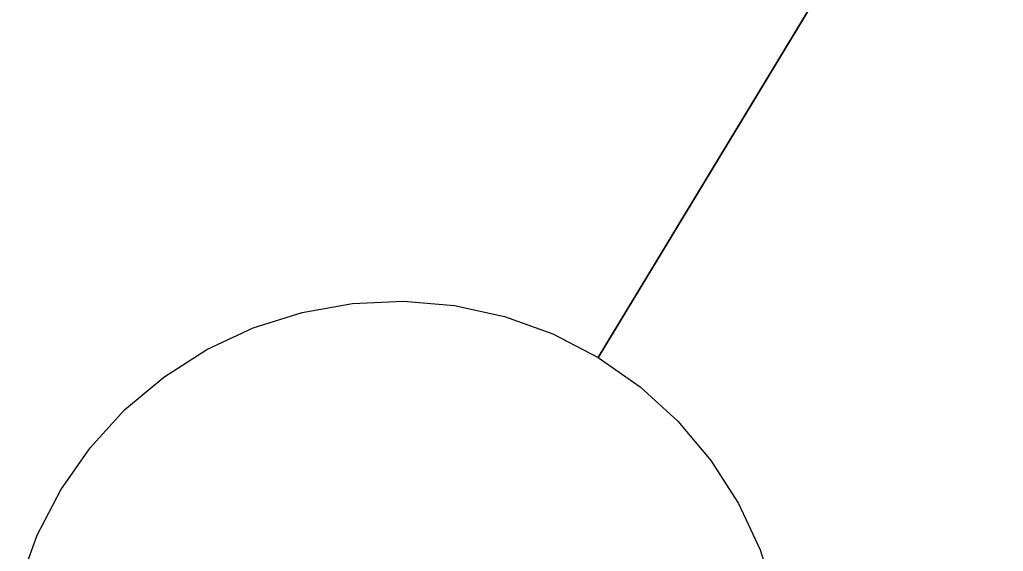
# Model space of a CAD drawing. Extents: x 6540402 to 6566579, y 5525343 to 5532423.
# Drawn here: x 6544579.9 to 6544580.528, y 5526292.11 to 5526292.45 of the extents above; entities that cross this region are included whole.
import ezdxf

# ---------------------------------------------------------------- set-up
doc = ezdxf.new("R2010")
doc.units = 0
doc.layers.add('IR_ps_geometria', color=7, linetype='Continuous')

msp = doc.modelspace()

# ---------------------------------------------------------------- linework, layer by layer
at = {"layer": 'IR_ps_geometria'}
for points in [[(6544579.90006, 5526292.08967), (6544579.9112, 5526292.12041), (6544579.92626, 5526292.14944), (6544579.94498, 5526292.17625), (6544579.96704, 5526292.2004), (6544579.99206, 5526292.22145), (6544580.01961, 5526292.23906), (6544580.04923, 5526292.25292), (6544580.08041, 5526292.2628), (6544580.1126, 5526292.26852), (6544580.14527, 5526292.26999), (6544580.17785, 5526292.26719), (6544580.20979, 5526292.26016), (6544580.24054, 5526292.24902), (6544580.26956, 5526292.23396), (6544580.39896, 5526292.44787), (6544580.52835, 5526292.66177)], [(6544579.90006, 5526292.08967), (6544579.9112, 5526292.12041), (6544579.92626, 5526292.14944), (6544579.94498, 5526292.17625), (6544579.96704, 5526292.2004), (6544579.99206, 5526292.22145), (6544580.01961, 5526292.23906), (6544580.04923, 5526292.25292), (6544580.08041, 5526292.2628), (6544580.1126, 5526292.26852), (6544580.14527, 5526292.26999), (6544580.17785, 5526292.26719), (6544580.20979, 5526292.26016), (6544580.24054, 5526292.24902), (6544580.26956, 5526292.23396), (6544580.39896, 5526292.44787), (6544580.52835, 5526292.66177)], [(6544579.90006, 5526292.08967), (6544579.9112, 5526292.12041), (6544579.92626, 5526292.14944), (6544579.94498, 5526292.17625), (6544579.96704, 5526292.2004), (6544579.99206, 5526292.22145), (6544580.01961, 5526292.23906), (6544580.04923, 5526292.25292), (6544580.08041, 5526292.2628), (6544580.1126, 5526292.26852), (6544580.14527, 5526292.26999), (6544580.17785, 5526292.26719), (6544580.20979, 5526292.26016), (6544580.24054, 5526292.24902), (6544580.26956, 5526292.23396), (6544580.39896, 5526292.44787), (6544580.52835, 5526292.66177)], [(6544579.90006, 5526292.08967), (6544579.9112, 5526292.12041), (6544579.92626, 5526292.14944), (6544579.94498, 5526292.17625), (6544579.96704, 5526292.2004), (6544579.99206, 5526292.22145), (6544580.01961, 5526292.23906), (6544580.04923, 5526292.25292), (6544580.08041, 5526292.2628), (6544580.1126, 5526292.26852), (6544580.14527, 5526292.26999), (6544580.17785, 5526292.26719), (6544580.20979, 5526292.26016), (6544580.24054, 5526292.24902), (6544580.26956, 5526292.23396), (6544580.39896, 5526292.44787), (6544580.52835, 5526292.66177)], [(6544579.90006, 5526292.08967), (6544579.9112, 5526292.12041), (6544579.92626, 5526292.14944), (6544579.94498, 5526292.17625), (6544579.96704, 5526292.2004), (6544579.99206, 5526292.22145), (6544580.01961, 5526292.23906), (6544580.04923, 5526292.25292), (6544580.08041, 5526292.2628), (6544580.1126, 5526292.26852), (6544580.14527, 5526292.26999), (6544580.17785, 5526292.26719), (6544580.20979, 5526292.26016), (6544580.24054, 5526292.24902), (6544580.26956, 5526292.23396), (6544580.39896, 5526292.44787), (6544580.52835, 5526292.66177)], [(6544579.90006, 5526292.08967), (6544579.9112, 5526292.12041), (6544579.92626, 5526292.14944), (6544579.94498, 5526292.17625), (6544579.96704, 5526292.2004), (6544579.99206, 5526292.22145), (6544580.01961, 5526292.23906), (6544580.04923, 5526292.25292), (6544580.08041, 5526292.2628), (6544580.1126, 5526292.26852), (6544580.14527, 5526292.26999), (6544580.17785, 5526292.26719), (6544580.20979, 5526292.26016), (6544580.24054, 5526292.24902), (6544580.26956, 5526292.23396), (6544580.39896, 5526292.44787), (6544580.52835, 5526292.66177)], [(6544579.90006, 5526292.08967), (6544579.9112, 5526292.12041), (6544579.92626, 5526292.14944), (6544579.94498, 5526292.17625), (6544579.96704, 5526292.2004), (6544579.99206, 5526292.22145), (6544580.01961, 5526292.23906), (6544580.04923, 5526292.25292), (6544580.08041, 5526292.2628), (6544580.1126, 5526292.26852), (6544580.14527, 5526292.26999), (6544580.17785, 5526292.26719), (6544580.20979, 5526292.26016), (6544580.24054, 5526292.24902), (6544580.26956, 5526292.23396), (6544580.39896, 5526292.44787), (6544580.52835, 5526292.66177)], [(6544579.90006, 5526292.08967), (6544579.9112, 5526292.12041), (6544579.92626, 5526292.14944), (6544579.94498, 5526292.17625), (6544579.96704, 5526292.2004), (6544579.99206, 5526292.22145), (6544580.01961, 5526292.23906), (6544580.04923, 5526292.25292), (6544580.08041, 5526292.2628), (6544580.1126, 5526292.26852), (6544580.14527, 5526292.26999), (6544580.17785, 5526292.26719), (6544580.20979, 5526292.26016), (6544580.24054, 5526292.24902), (6544580.26956, 5526292.23396), (6544580.39896, 5526292.44787), (6544580.52835, 5526292.66177)], [(6544579.90006, 5526292.08967), (6544579.9112, 5526292.12041), (6544579.92626, 5526292.14944), (6544579.94498, 5526292.17625), (6544579.96704, 5526292.2004), (6544579.99206, 5526292.22145), (6544580.01961, 5526292.23906), (6544580.04923, 5526292.25292), (6544580.08041, 5526292.2628), (6544580.1126, 5526292.26852), (6544580.14527, 5526292.26999), (6544580.17785, 5526292.26719), (6544580.20979, 5526292.26016), (6544580.24054, 5526292.24902), (6544580.26956, 5526292.23396), (6544580.39896, 5526292.44787), (6544580.52835, 5526292.66177)], [(6544579.90006, 5526292.08967), (6544579.9112, 5526292.12041), (6544579.92626, 5526292.14944), (6544579.94498, 5526292.17625), (6544579.96704, 5526292.2004), (6544579.99206, 5526292.22145), (6544580.01961, 5526292.23906), (6544580.04923, 5526292.25292), (6544580.08041, 5526292.2628), (6544580.1126, 5526292.26852), (6544580.14527, 5526292.26999), (6544580.17785, 5526292.26719), (6544580.20979, 5526292.26016), (6544580.24054, 5526292.24902), (6544580.26956, 5526292.23396), (6544580.39896, 5526292.44787), (6544580.52835, 5526292.66177)], [(6544579.90006, 5526292.08967), (6544579.9112, 5526292.12041), (6544579.92626, 5526292.14944), (6544579.94498, 5526292.17625), (6544579.96704, 5526292.2004), (6544579.99206, 5526292.22145), (6544580.01961, 5526292.23906), (6544580.04923, 5526292.25292), (6544580.08041, 5526292.2628), (6544580.1126, 5526292.26852), (6544580.14527, 5526292.26999), (6544580.17785, 5526292.26719), (6544580.20979, 5526292.26016), (6544580.24054, 5526292.24902), (6544580.26956, 5526292.23396), (6544580.39896, 5526292.44787), (6544580.52835, 5526292.66177)], [(6544579.90006, 5526292.08967), (6544579.9112, 5526292.12041), (6544579.92626, 5526292.14944), (6544579.94498, 5526292.17625), (6544579.96704, 5526292.2004), (6544579.99206, 5526292.22145), (6544580.01961, 5526292.23906), (6544580.04923, 5526292.25292), (6544580.08041, 5526292.2628), (6544580.1126, 5526292.26852), (6544580.14527, 5526292.26999), (6544580.17785, 5526292.26719), (6544580.20979, 5526292.26016), (6544580.24054, 5526292.24902), (6544580.26956, 5526292.23396), (6544580.39896, 5526292.44787), (6544580.52835, 5526292.66177)], [(6544579.90006, 5526292.08967), (6544579.9112, 5526292.12041), (6544579.92626, 5526292.14944), (6544579.94498, 5526292.17625), (6544579.96704, 5526292.2004), (6544579.99206, 5526292.22145), (6544580.01961, 5526292.23906), (6544580.04923, 5526292.25292), (6544580.08041, 5526292.2628), (6544580.1126, 5526292.26852), (6544580.14527, 5526292.26999), (6544580.17785, 5526292.26719), (6544580.20979, 5526292.26016), (6544580.24054, 5526292.24902), (6544580.26956, 5526292.23396), (6544580.39896, 5526292.44787), (6544580.52835, 5526292.66177)], [(6544579.90006, 5526292.08967), (6544579.9112, 5526292.12041), (6544579.92626, 5526292.14944), (6544579.94498, 5526292.17625), (6544579.96704, 5526292.2004), (6544579.99206, 5526292.22145), (6544580.01961, 5526292.23906), (6544580.04923, 5526292.25292), (6544580.08041, 5526292.2628), (6544580.1126, 5526292.26852), (6544580.14527, 5526292.26999), (6544580.17785, 5526292.26719), (6544580.20979, 5526292.26016), (6544580.24054, 5526292.24902), (6544580.26956, 5526292.23396), (6544580.39896, 5526292.44787), (6544580.52835, 5526292.66177)], [(6544579.90006, 5526292.08967), (6544579.9112, 5526292.12041), (6544579.92626, 5526292.14944), (6544579.94498, 5526292.17625), (6544579.96704, 5526292.2004), (6544579.99206, 5526292.22145), (6544580.01961, 5526292.23906), (6544580.04923, 5526292.25292), (6544580.08041, 5526292.2628), (6544580.1126, 5526292.26852), (6544580.14527, 5526292.26999), (6544580.17785, 5526292.26719), (6544580.20979, 5526292.26016), (6544580.24054, 5526292.24902), (6544580.26956, 5526292.23396), (6544580.39896, 5526292.44787), (6544580.52835, 5526292.66177)], [(6544579.90006, 5526292.08967), (6544579.9112, 5526292.12041), (6544579.92626, 5526292.14944), (6544579.94498, 5526292.17625), (6544579.96704, 5526292.2004), (6544579.99206, 5526292.22145), (6544580.01961, 5526292.23906), (6544580.04923, 5526292.25292), (6544580.08041, 5526292.2628), (6544580.1126, 5526292.26852), (6544580.14527, 5526292.26999), (6544580.17785, 5526292.26719), (6544580.20979, 5526292.26016), (6544580.24054, 5526292.24902), (6544580.26956, 5526292.23396), (6544580.39896, 5526292.44787), (6544580.52835, 5526292.66177)], [(6544579.90006, 5526292.08967), (6544579.9112, 5526292.12041), (6544579.92626, 5526292.14944), (6544579.94498, 5526292.17625), (6544579.96704, 5526292.2004), (6544579.99206, 5526292.22145), (6544580.01961, 5526292.23906), (6544580.04923, 5526292.25292), (6544580.08041, 5526292.2628), (6544580.1126, 5526292.26852), (6544580.14527, 5526292.26999), (6544580.17785, 5526292.26719), (6544580.20979, 5526292.26016), (6544580.24054, 5526292.24902), (6544580.26956, 5526292.23396), (6544580.39896, 5526292.44787), (6544580.52835, 5526292.66177)], [(6544579.90006, 5526292.08967), (6544579.9112, 5526292.12041), (6544579.92626, 5526292.14944), (6544579.94498, 5526292.17625), (6544579.96704, 5526292.2004), (6544579.99206, 5526292.22145), (6544580.01961, 5526292.23906), (6544580.04923, 5526292.25292), (6544580.08041, 5526292.2628), (6544580.1126, 5526292.26852), (6544580.14527, 5526292.26999), (6544580.17785, 5526292.26719), (6544580.20979, 5526292.26016), (6544580.24054, 5526292.24902), (6544580.26956, 5526292.23396), (6544580.39896, 5526292.44787), (6544580.52835, 5526292.66177)], [(6544579.90006, 5526292.08967), (6544579.9112, 5526292.12041), (6544579.92626, 5526292.14944), (6544579.94498, 5526292.17625), (6544579.96704, 5526292.2004), (6544579.99206, 5526292.22145), (6544580.01961, 5526292.23906), (6544580.04923, 5526292.25292), (6544580.08041, 5526292.2628), (6544580.1126, 5526292.26852), (6544580.14527, 5526292.26999), (6544580.17785, 5526292.26719), (6544580.20979, 5526292.26016), (6544580.24054, 5526292.24902), (6544580.26956, 5526292.23396), (6544580.39896, 5526292.44787), (6544580.52835, 5526292.66177)], [(6544579.90006, 5526292.08967), (6544579.9112, 5526292.12041), (6544579.92626, 5526292.14944), (6544579.94498, 5526292.17625), (6544579.96704, 5526292.2004), (6544579.99206, 5526292.22145), (6544580.01961, 5526292.23906), (6544580.04923, 5526292.25292), (6544580.08041, 5526292.2628), (6544580.1126, 5526292.26852), (6544580.14527, 5526292.26999), (6544580.17785, 5526292.26719), (6544580.20979, 5526292.26016), (6544580.24054, 5526292.24902), (6544580.26956, 5526292.23396), (6544580.39896, 5526292.44787), (6544580.52835, 5526292.66177)], [(6544579.90006, 5526292.08967), (6544579.9112, 5526292.12041), (6544579.92626, 5526292.14944), (6544579.94498, 5526292.17625), (6544579.96704, 5526292.2004), (6544579.99206, 5526292.22145), (6544580.01961, 5526292.23906), (6544580.04923, 5526292.25292), (6544580.08041, 5526292.2628), (6544580.1126, 5526292.26852), (6544580.14527, 5526292.26999), (6544580.17785, 5526292.26719), (6544580.20979, 5526292.26016), (6544580.24054, 5526292.24902), (6544580.26956, 5526292.23396), (6544580.39896, 5526292.44787), (6544580.52835, 5526292.66177)], [(6544579.90006, 5526292.08967), (6544579.9112, 5526292.12041), (6544579.92626, 5526292.14944), (6544579.94498, 5526292.17625), (6544579.96704, 5526292.2004), (6544579.99206, 5526292.22145), (6544580.01961, 5526292.23906), (6544580.04923, 5526292.25292), (6544580.08041, 5526292.2628), (6544580.1126, 5526292.26852), (6544580.14527, 5526292.26999), (6544580.17785, 5526292.26719), (6544580.20979, 5526292.26016), (6544580.24054, 5526292.24902), (6544580.26956, 5526292.23396), (6544580.39896, 5526292.44787), (6544580.52835, 5526292.66177)], [(6544579.90006, 5526292.08967), (6544579.9112, 5526292.12041), (6544579.92626, 5526292.14944), (6544579.94498, 5526292.17625), (6544579.96704, 5526292.2004), (6544579.99206, 5526292.22145), (6544580.01961, 5526292.23906), (6544580.04923, 5526292.25292), (6544580.08041, 5526292.2628), (6544580.1126, 5526292.26852), (6544580.14527, 5526292.26999), (6544580.17785, 5526292.26719), (6544580.20979, 5526292.26016), (6544580.24054, 5526292.24902), (6544580.26956, 5526292.23396), (6544580.39896, 5526292.44787), (6544580.52835, 5526292.66177)], [(6544579.90006, 5526292.08967), (6544579.9112, 5526292.12041), (6544579.92626, 5526292.14944), (6544579.94498, 5526292.17625), (6544579.96704, 5526292.2004), (6544579.99206, 5526292.22145), (6544580.01961, 5526292.23906), (6544580.04923, 5526292.25292), (6544580.08041, 5526292.2628), (6544580.1126, 5526292.26852), (6544580.14527, 5526292.26999), (6544580.17785, 5526292.26719), (6544580.20979, 5526292.26016), (6544580.24054, 5526292.24902), (6544580.26956, 5526292.23396), (6544580.39896, 5526292.44787), (6544580.52835, 5526292.66177)], [(6544579.90006, 5526292.08967), (6544579.9112, 5526292.12041), (6544579.92626, 5526292.14944), (6544579.94498, 5526292.17625), (6544579.96704, 5526292.2004), (6544579.99206, 5526292.22145), (6544580.01961, 5526292.23906), (6544580.04923, 5526292.25292), (6544580.08041, 5526292.2628), (6544580.1126, 5526292.26852), (6544580.14527, 5526292.26999), (6544580.17785, 5526292.26719), (6544580.20979, 5526292.26016), (6544580.24054, 5526292.24902), (6544580.26956, 5526292.23396), (6544580.39896, 5526292.44787), (6544580.52835, 5526292.66177)], [(6544579.90006, 5526292.08967), (6544579.9112, 5526292.12041), (6544579.92626, 5526292.14944), (6544579.94498, 5526292.17625), (6544579.96704, 5526292.2004), (6544579.99206, 5526292.22145), (6544580.01961, 5526292.23906), (6544580.04923, 5526292.25292), (6544580.08041, 5526292.2628), (6544580.1126, 5526292.26852), (6544580.14527, 5526292.26999), (6544580.17785, 5526292.26719), (6544580.20979, 5526292.26016), (6544580.24054, 5526292.24902), (6544580.26956, 5526292.23396), (6544580.39896, 5526292.44787), (6544580.52835, 5526292.66177)], [(6544579.90006, 5526292.08967), (6544579.9112, 5526292.12041), (6544579.92626, 5526292.14944), (6544579.94498, 5526292.17625), (6544579.96704, 5526292.2004), (6544579.99206, 5526292.22145), (6544580.01961, 5526292.23906), (6544580.04923, 5526292.25292), (6544580.08041, 5526292.2628), (6544580.1126, 5526292.26852), (6544580.14527, 5526292.26999), (6544580.17785, 5526292.26719), (6544580.20979, 5526292.26016), (6544580.24054, 5526292.24902), (6544580.26956, 5526292.23396), (6544580.39896, 5526292.44787), (6544580.52835, 5526292.66177)], [(6544579.90006, 5526292.08967), (6544579.9112, 5526292.12041), (6544579.92626, 5526292.14944), (6544579.94498, 5526292.17625), (6544579.96704, 5526292.2004), (6544579.99206, 5526292.22145), (6544580.01961, 5526292.23906), (6544580.04923, 5526292.25292), (6544580.08041, 5526292.2628), (6544580.1126, 5526292.26852), (6544580.14527, 5526292.26999), (6544580.17785, 5526292.26719), (6544580.20979, 5526292.26016), (6544580.24054, 5526292.24902), (6544580.26956, 5526292.23396), (6544580.39896, 5526292.44787), (6544580.52835, 5526292.66177)], [(6544579.90006, 5526292.08967), (6544579.9112, 5526292.12041), (6544579.92626, 5526292.14944), (6544579.94498, 5526292.17625), (6544579.96704, 5526292.2004), (6544579.99206, 5526292.22145), (6544580.01961, 5526292.23906), (6544580.04923, 5526292.25292), (6544580.08041, 5526292.2628), (6544580.1126, 5526292.26852), (6544580.14527, 5526292.26999), (6544580.17785, 5526292.26719), (6544580.20979, 5526292.26016), (6544580.24054, 5526292.24902), (6544580.26956, 5526292.23396), (6544580.39896, 5526292.44787), (6544580.52835, 5526292.66177)], [(6544579.90006, 5526292.08967), (6544579.9112, 5526292.12041), (6544579.92626, 5526292.14944), (6544579.94498, 5526292.17625), (6544579.96704, 5526292.2004), (6544579.99206, 5526292.22145), (6544580.01961, 5526292.23906), (6544580.04923, 5526292.25292), (6544580.08041, 5526292.2628), (6544580.1126, 5526292.26852), (6544580.14527, 5526292.26999), (6544580.17785, 5526292.26719), (6544580.20979, 5526292.26016), (6544580.24054, 5526292.24902), (6544580.26956, 5526292.23396), (6544580.39896, 5526292.44787), (6544580.52835, 5526292.66177)], [(6544580.52835, 5526292.66177), (6544580.26956, 5526292.23396), (6544580.29638, 5526292.21524), (6544580.32052, 5526292.19318), (6544580.34157, 5526292.16816), (6544580.35918, 5526292.1406), (6544580.37304, 5526292.11098), (6544580.38292, 5526292.07981)], [(6544580.52835, 5526292.66177), (6544580.26956, 5526292.23396), (6544580.29638, 5526292.21524), (6544580.32052, 5526292.19318), (6544580.34157, 5526292.16816), (6544580.35918, 5526292.1406), (6544580.37304, 5526292.11098), (6544580.38292, 5526292.07981)], [(6544580.52835, 5526292.66177), (6544580.26956, 5526292.23396), (6544580.29638, 5526292.21524), (6544580.32052, 5526292.19318), (6544580.34157, 5526292.16816), (6544580.35918, 5526292.1406), (6544580.37304, 5526292.11098), (6544580.38292, 5526292.07981)], [(6544580.52835, 5526292.66177), (6544580.26956, 5526292.23396), (6544580.29638, 5526292.21524), (6544580.32052, 5526292.19318), (6544580.34157, 5526292.16816), (6544580.35918, 5526292.1406), (6544580.37304, 5526292.11098), (6544580.38292, 5526292.07981)], [(6544580.52835, 5526292.66177), (6544580.26956, 5526292.23396), (6544580.29638, 5526292.21524), (6544580.32052, 5526292.19318), (6544580.34157, 5526292.16816), (6544580.35918, 5526292.1406), (6544580.37304, 5526292.11098), (6544580.38292, 5526292.07981)], [(6544580.52835, 5526292.66177), (6544580.26956, 5526292.23396), (6544580.29638, 5526292.21524), (6544580.32052, 5526292.19318), (6544580.34157, 5526292.16816), (6544580.35918, 5526292.1406), (6544580.37304, 5526292.11098), (6544580.38292, 5526292.07981)], [(6544580.52835, 5526292.66177), (6544580.26956, 5526292.23396), (6544580.29638, 5526292.21524), (6544580.32052, 5526292.19318), (6544580.34157, 5526292.16816), (6544580.35918, 5526292.1406), (6544580.37304, 5526292.11098), (6544580.38292, 5526292.07981)], [(6544580.52835, 5526292.66177), (6544580.26956, 5526292.23396), (6544580.29638, 5526292.21524), (6544580.32052, 5526292.19318), (6544580.34157, 5526292.16816), (6544580.35918, 5526292.1406), (6544580.37304, 5526292.11098), (6544580.38292, 5526292.07981)], [(6544580.52835, 5526292.66177), (6544580.26956, 5526292.23396), (6544580.29638, 5526292.21524), (6544580.32052, 5526292.19318), (6544580.34157, 5526292.16816), (6544580.35918, 5526292.1406), (6544580.37304, 5526292.11098), (6544580.38292, 5526292.07981)], [(6544580.52835, 5526292.66177), (6544580.26956, 5526292.23396), (6544580.29638, 5526292.21524), (6544580.32052, 5526292.19318), (6544580.34157, 5526292.16816), (6544580.35918, 5526292.1406), (6544580.37304, 5526292.11098), (6544580.38292, 5526292.07981)], [(6544580.52835, 5526292.66177), (6544580.26956, 5526292.23396), (6544580.29638, 5526292.21524), (6544580.32052, 5526292.19318), (6544580.34157, 5526292.16816), (6544580.35918, 5526292.1406), (6544580.37304, 5526292.11098), (6544580.38292, 5526292.07981)], [(6544580.52835, 5526292.66177), (6544580.26956, 5526292.23396), (6544580.29638, 5526292.21524), (6544580.32052, 5526292.19318), (6544580.34157, 5526292.16816), (6544580.35918, 5526292.1406), (6544580.37304, 5526292.11098), (6544580.38292, 5526292.07981)], [(6544580.52835, 5526292.66177), (6544580.26956, 5526292.23396), (6544580.29638, 5526292.21524), (6544580.32052, 5526292.19318), (6544580.34157, 5526292.16816), (6544580.35918, 5526292.1406), (6544580.37304, 5526292.11098), (6544580.38292, 5526292.07981)], [(6544580.52835, 5526292.66177), (6544580.26956, 5526292.23396), (6544580.29638, 5526292.21524), (6544580.32052, 5526292.19318), (6544580.34157, 5526292.16816), (6544580.35918, 5526292.1406), (6544580.37304, 5526292.11098), (6544580.38292, 5526292.07981)], [(6544580.52835, 5526292.66177), (6544580.26956, 5526292.23396), (6544580.29638, 5526292.21524), (6544580.32052, 5526292.19318), (6544580.34157, 5526292.16816), (6544580.35918, 5526292.1406), (6544580.37304, 5526292.11098), (6544580.38292, 5526292.07981)], [(6544580.52835, 5526292.66177), (6544580.26956, 5526292.23396), (6544580.29638, 5526292.21524), (6544580.32052, 5526292.19318), (6544580.34157, 5526292.16816), (6544580.35918, 5526292.1406), (6544580.37304, 5526292.11098), (6544580.38292, 5526292.07981)], [(6544580.52835, 5526292.66177), (6544580.26956, 5526292.23396), (6544580.29638, 5526292.21524), (6544580.32052, 5526292.19318), (6544580.34157, 5526292.16816), (6544580.35918, 5526292.1406), (6544580.37304, 5526292.11098), (6544580.38292, 5526292.07981)], [(6544580.52835, 5526292.66177), (6544580.26956, 5526292.23396), (6544580.29638, 5526292.21524), (6544580.32052, 5526292.19318), (6544580.34157, 5526292.16816), (6544580.35918, 5526292.1406), (6544580.37304, 5526292.11098), (6544580.38292, 5526292.07981)], [(6544580.52835, 5526292.66177), (6544580.26956, 5526292.23396), (6544580.29638, 5526292.21524), (6544580.32052, 5526292.19318), (6544580.34157, 5526292.16816), (6544580.35918, 5526292.1406), (6544580.37304, 5526292.11098), (6544580.38292, 5526292.07981)], [(6544580.52835, 5526292.66177), (6544580.26956, 5526292.23396), (6544580.29638, 5526292.21524), (6544580.32052, 5526292.19318), (6544580.34157, 5526292.16816), (6544580.35918, 5526292.1406), (6544580.37304, 5526292.11098), (6544580.38292, 5526292.07981)], [(6544580.52835, 5526292.66177), (6544580.26956, 5526292.23396), (6544580.29638, 5526292.21524), (6544580.32052, 5526292.19318), (6544580.34157, 5526292.16816), (6544580.35918, 5526292.1406), (6544580.37304, 5526292.11098), (6544580.38292, 5526292.07981)], [(6544580.52835, 5526292.66177), (6544580.26956, 5526292.23396), (6544580.29638, 5526292.21524), (6544580.32052, 5526292.19318), (6544580.34157, 5526292.16816), (6544580.35918, 5526292.1406), (6544580.37304, 5526292.11098), (6544580.38292, 5526292.07981)], [(6544580.52835, 5526292.66177), (6544580.26956, 5526292.23396), (6544580.29638, 5526292.21524), (6544580.32052, 5526292.19318), (6544580.34157, 5526292.16816), (6544580.35918, 5526292.1406), (6544580.37304, 5526292.11098), (6544580.38292, 5526292.07981)], [(6544580.52835, 5526292.66177), (6544580.26956, 5526292.23396), (6544580.29638, 5526292.21524), (6544580.32052, 5526292.19318), (6544580.34157, 5526292.16816), (6544580.35918, 5526292.1406), (6544580.37304, 5526292.11098), (6544580.38292, 5526292.07981)], [(6544580.52835, 5526292.66177), (6544580.26956, 5526292.23396), (6544580.29638, 5526292.21524), (6544580.32052, 5526292.19318), (6544580.34157, 5526292.16816), (6544580.35918, 5526292.1406), (6544580.37304, 5526292.11098), (6544580.38292, 5526292.07981)], [(6544580.52835, 5526292.66177), (6544580.26956, 5526292.23396), (6544580.29638, 5526292.21524), (6544580.32052, 5526292.19318), (6544580.34157, 5526292.16816), (6544580.35918, 5526292.1406), (6544580.37304, 5526292.11098), (6544580.38292, 5526292.07981)], [(6544580.52835, 5526292.66177), (6544580.26956, 5526292.23396), (6544580.29638, 5526292.21524), (6544580.32052, 5526292.19318), (6544580.34157, 5526292.16816), (6544580.35918, 5526292.1406), (6544580.37304, 5526292.11098), (6544580.38292, 5526292.07981)], [(6544580.52835, 5526292.66177), (6544580.26956, 5526292.23396), (6544580.29638, 5526292.21524), (6544580.32052, 5526292.19318), (6544580.34157, 5526292.16816), (6544580.35918, 5526292.1406), (6544580.37304, 5526292.11098), (6544580.38292, 5526292.07981)], [(6544580.52835, 5526292.66177), (6544580.26956, 5526292.23396), (6544580.29638, 5526292.21524), (6544580.32052, 5526292.19318), (6544580.34157, 5526292.16816), (6544580.35918, 5526292.1406), (6544580.37304, 5526292.11098), (6544580.38292, 5526292.07981)], [(6544580.52835, 5526292.66177), (6544580.26956, 5526292.23396), (6544580.29638, 5526292.21524), (6544580.32052, 5526292.19318), (6544580.34157, 5526292.16816), (6544580.35918, 5526292.1406), (6544580.37304, 5526292.11098), (6544580.38292, 5526292.07981)]]:
    msp.add_lwpolyline(points, dxfattribs=at)

doc.saveas('drawing.dxf')
